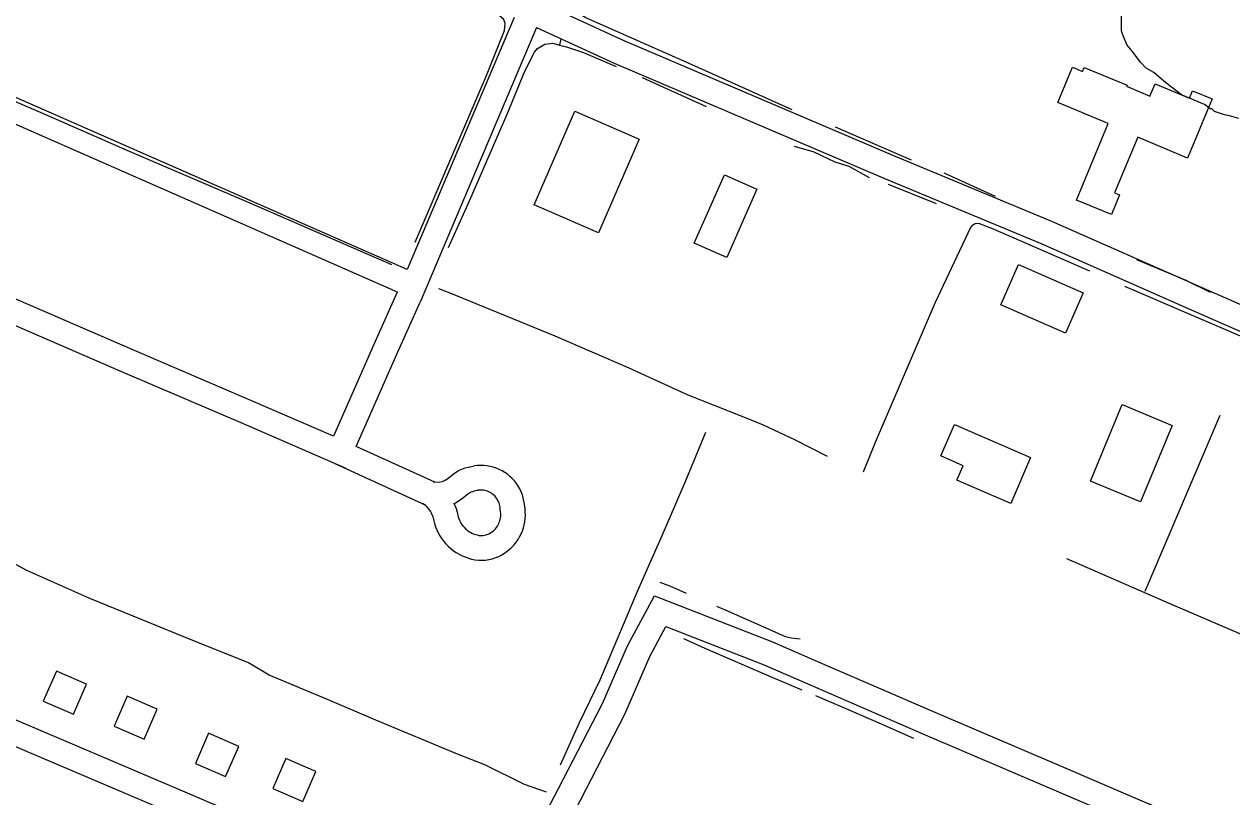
# Model space of a CAD drawing. Extents: x 3297716 to 3335574, y 688621 to 713991.
# Drawn here: x 3312995 to 3314468, y 695904 to 696845 of the extents above; entities that cross this region are included whole.
import ezdxf

# ---------------------------------------------------------------- set-up
doc = ezdxf.new("R2010")
doc.units = 0
for name, color, linetype in [('V-BLDG-OTLN', 7, 'Continuous'), ('V-ROAD-CNTR', 7, 'Continuous'), ('V-SITE-VEGE', 7, 'Continuous'), ('V-TOPO-SHOR', 7, 'Continuous')]:
    doc.layers.add(name, color=color, linetype=linetype)

msp = doc.modelspace()

# ---------------------------------------------------------------- linework, layer by layer
at = {"layer": 'V-BLDG-OTLN'}
for points in [[(3314320.8, 696612.8), (3314278.1, 696630.6), (3314316.9, 696723.7), (3314255.3, 696749.4), (3314273.2, 696792.4), (3314285.7, 696787.2), (3314287.7, 696792.2), (3314339.8, 696770.5), (3314339.3, 696769.2), (3314367.8, 696757.3), (3314374, 696772), (3314415.9, 696754.6), (3314419.7, 696763.7), (3314443.6, 696753.8), (3314413.5, 696681.7), (3314352.9, 696707), (3314324.7, 696639.3), (3314330.8, 696636.8)], [(3313695.5, 696590.6), (3313617.2, 696624.6), (3313666.7, 696738.9), (3313745, 696704.9)], [(3313812.3, 696577.9), (3313849, 696661.4), (3313888.6, 696643.9), (3313851.8, 696560.5)], [(3314185.8, 696503.1), (3314207.4, 696552.2), (3314286.5, 696517.4), (3314264.9, 696468.3)], [(3314295.2, 696288.1), (3314334, 696381.4), (3314394.9, 696356), (3314356.1, 696262.8)], [(3314222.3, 696316.9), (3314198.1, 696260.9), (3314132.5, 696289.2), (3314140.2, 696307), (3314112.9, 696318.9), (3314129.4, 696357.1)], [(3313018.7, 696020.2), (3313055.4, 696004.2), (3313071.3, 696040.9), (3313034.7, 696056.9)], [(3313105, 695989.8), (3313141.7, 695973.8), (3313157.6, 696010.5), (3313121, 696026.4)], [(3313204.3, 695944.4), (3313241, 695928.5), (3313256.9, 695965.1), (3313220.3, 695981.1)], [(3313298.4, 695913.8), (3313335.1, 695897.9), (3313351.1, 695934.5), (3313314.4, 695950.5)]]:
    msp.add_lwpolyline(points, close=True, dxfattribs=at)
at = {"layer": 'V-ROAD-CNTR'}
for p, q in [((3313399.8, 696330.8), (3313495.6, 696287.2)), ((3313374, 696309.5), (3313485, 696259))]:
    msp.add_line(p, q, dxfattribs=at)
for points in [[(3313592.6, 696853.1), (3313462.4, 696545.9), (3312918.3, 696784.9), (3312390.4, 697006.9), (3311944.9, 697196.8), (3311503, 697402), (3311220, 697529.6)], [(3313450.4, 696518.5), (3312906.5, 696757.3), (3312378.7, 696979.3), (3311932.7, 697169.4), (3311490.5, 697374.7), (3311207.7, 697502.3)], [(3309819.2, 697327.7), (3310142.4, 697184.6), (3310711.3, 696938.4), (3311150.7, 696749.6), (3311652.4, 696538), (3311780.9, 696483.2), (3312584.5, 696135), (3313185, 695879.7), (3313633.3, 695687.2), (3314066.5, 695496.4), (3314102.7, 695478.9), (3314126.9, 695467), (3314166.3, 695452), (3314223.2, 695447.1), (3314261.5, 695453.7), (3314301.7, 695477.1), (3314345, 695492.7), (3314391.7, 695494.3), (3314421.9, 695491), (3314473.3, 695480.4), (3314495.3, 695469.4), (3314577.8, 695432.6)], [(3313631.6, 696868.3), (3313726.6, 696824.9), (3314055, 696684.8), (3314247.8, 696604.9), (3314430, 696524.3), (3314708.9, 696402.4), (3314843.1, 696346.9), (3314879, 696330.3), (3314919.7, 696304.6), (3315036.8, 696253), (3315081.1, 696225.7)], [(3313619.9, 696840.7), (3313478.2, 696506.2)], [(3313619.9, 696840.7), (3313714.5, 696797.5), (3314043.3, 696657.1), (3314236, 696577.4), (3314418, 696496.8), (3314697.2, 696374.8), (3314831.1, 696319.4), (3314864.7, 696303.9), (3314905.6, 696278), (3315022.8, 696226.4), (3315065.3, 696200.2)], [(3313450.2, 696518.2), (3313421.8, 696454.6), (3313372.5, 696342.9), (3313274.5, 696385.4), (3313126.9, 696448.4), (3312960.5, 696520.4), (3312874.1, 696555), (3312781.2, 696597.4), (3312662.6, 696648.3), (3312537.5, 696703.4), (3312409.8, 696757.5), (3312267.4, 696819.8)], [(3313388, 696303.5), (3313262.6, 696357.9), (3313115.1, 696420.9), (3312948.9, 696492.7), (3312876.5, 696521.7)], [(3313477.6, 696506), (3313449.2, 696442.4), (3313399.6, 696329.9)], [(3313481.4, 696261.4), (3313483.8, 696259.3), (3313485.7, 696257.4), (3313487.5, 696255.4), (3313489.1, 696253.3), (3313490.7, 696251.1), (3313491.7, 696249.4), (3313493.6, 696244.8), (3313494.1, 696242.9), (3313495.5, 696236.7), (3313496.9, 696232.6), (3313498.4, 696228.7), (3313500.2, 696225.1), (3313502.2, 696221.5), (3313504.4, 696218.1), (3313506.9, 696214.8), (3313509.5, 696211.7), (3313512.4, 696208.8), (3313515.5, 696206.1), (3313518.7, 696203.5), (3313522.1, 696201.2), (3313525.6, 696199.2), (3313529.3, 696197.3), (3313533, 696195.8), (3313536.9, 696194.4), (3313540.9, 696193.3), (3313544.9, 696192.5), (3313549.6, 696191.9), (3313557.9, 696192.1), (3313566, 696193.5), (3313570.4, 696195), (3313574, 696196.6), (3313577.5, 696198.4), (3313580.9, 696200.4), (3313584.1, 696202.7), (3313587.1, 696205.2), (3313590, 696207.8), (3313592.7, 696210.7), (3313595.1, 696213.8), (3313597.4, 696217), (3313599.4, 696220.4), (3313601.2, 696223.9), (3313602.7, 696227.5), (3313604, 696231.2), (3313605, 696235), (3313605.7, 696238.8), (3313606.2, 696242.7), (3313606.4, 696246.7), (3313606.3, 696250.6), (3313606, 696254.5), (3313605.6, 696257.3), (3313605.3, 696260.1), (3313604.7, 696264), (3313603.8, 696267.8), (3313602.7, 696271.5), (3313601.3, 696275.2), (3313599.6, 696278.7), (3313597.6, 696282.1), (3313595.4, 696285.3), (3313593, 696288.4), (3313590.4, 696291.3), (3313587.5, 696294), (3313584.5, 696296.5), (3313581.3, 696298.7), (3313577.9, 696300.7), (3313574.4, 696302.5), (3313570.8, 696304), (3313567.1, 696305.2), (3313563.3, 696306.2), (3313559.5, 696306.8), (3313555.6, 696307.2), (3313551.7, 696307.3), (3313547.7, 696307.2), (3313544.4, 696306.8)], [(3313493.9, 696287.5), (3313501.1, 696287.1), (3313504.8, 696287.7), (3313507.9, 696288.9), (3313512, 696291.4), (3313518.3, 696296.7), (3313524.8, 696301), (3313529.1, 696302.9), (3313532.9, 696304.3), (3313536.7, 696305.4), (3313540.6, 696306.2), (3313544.1, 696306.7)], [(3313519, 696261), (3313521.3, 696261.9), (3313529.5, 696266.9), (3313536.2, 696272.6), (3313539.3, 696274.6), (3313540.4, 696275.1), (3313542.2, 696275.7), (3313544, 696276.3), (3313545.9, 696276.7), (3313548.3, 696277)], [(3313519.2, 696261.5), (3313521.9, 696254.7), (3313523.2, 696250.4), (3313524.5, 696244.6), (3313525.1, 696242.8), (3313525.9, 696240.8), (3313526.8, 696238.9), (3313527.8, 696237.1), (3313529, 696235.3), (3313530.2, 696233.6), (3313531.6, 696232), (3313533.1, 696230.5), (3313534.7, 696229.1), (3313536.4, 696227.8), (3313538.1, 696226.6), (3313539.9, 696225.6), (3313541.8, 696224.6), (3313543.8, 696223.8), (3313545.8, 696223.1), (3313547.8, 696222.6), (3313549.9, 696222.1), (3313551.3, 696221.9), (3313555, 696222), (3313558.5, 696222.6), (3313559.5, 696223), (3313561.2, 696223.7), (3313562.8, 696224.5), (3313564.4, 696225.5), (3313565.9, 696226.6), (3313567.4, 696227.7), (3313568.7, 696229), (3313569.9, 696230.3), (3313571.1, 696231.8), (3313572.2, 696233.3), (3313573.1, 696234.9), (3313573.9, 696236.5), (3313574.6, 696238.2), (3313575.3, 696240), (3313575.7, 696241.7), (3313576.1, 696243.5), (3313576.3, 696245.4), (3313576.4, 696247.2), (3313576.4, 696249), (3313576.2, 696250.9), (3313575.8, 696253.8), (3313575.5, 696256.6), (3313575.3, 696258.3), (3313574.9, 696259.9), (3313574.4, 696261.6), (3313573.7, 696263.2), (3313573, 696264.7), (3313572.1, 696266.2), (3313571.2, 696267.6), (3313570.1, 696269), (3313569, 696270.3), (3313567.7, 696271.5), (3313566.4, 696272.5), (3313565, 696273.5), (3313563.5, 696274.4), (3313561.9, 696275.2), (3313560.4, 696275.8), (3313558.7, 696276.4), (3313557.1, 696276.8), (3313555.4, 696277.1), (3313553.6, 696277.3), (3313551.9, 696277.3), (3313550.2, 696277.2), (3313548, 696277)], [(3313574.1, 695743), (3313603.8, 695818.6), (3313627.8, 695877.4), (3313646.9, 695913.6), (3313700.4, 696017.2), (3313730.9, 696087.5), (3313763.6, 696148.6), (3313907.5, 696092.6), (3313962.6, 696068.7), (3314102.6, 696008), (3314259.7, 695940.9), (3314444.9, 695861.6), (3314580.7, 695802.8)], [(3312702.5, 696117.5), (3313196.8, 695907.2), (3313574.9, 695744.9)], [(3313602.1, 695732.1), (3313631.7, 695807.5), (3313655, 695864.7), (3313673.5, 695899.7), (3313727.6, 696004.4), (3313757.9, 696074.4), (3313777.5, 696111), (3313896.1, 696064.8), (3313950.7, 696041.2), (3314090.7, 695980.5), (3314247.9, 695913.3), (3314433, 695834.1), (3314568.8, 695775.3)]]:
    msp.add_lwpolyline(points, dxfattribs=at)
at = {"layer": 'V-SITE-VEGE'}
for p, q in [((3314332.9, 696836.8), (3314333.3, 696876)), ((3314334.9, 696830.6), (3314332.9, 696836.8)), ((3314339.9, 696819.2), (3314334.9, 696830.6)), ((3314346, 696811.9), (3314339.9, 696819.2)), ((3314356.2, 696798.4), (3314346, 696811.9)), ((3314363.3, 696791.1), (3314356.2, 696798.4)), ((3314372.6, 696785.8), (3314363.3, 696791.1)), ((3314384.8, 696775.4), (3314372.6, 696785.8)), ((3314394, 696768), (3314384.8, 696775.4)), ((3314406.3, 696758.6), (3314394, 696768)), ((3314434.1, 696746.9), (3314406.3, 696758.6)), ((3314441.2, 696741.7), (3314434.1, 696746.9)), ((3314443.3, 696741.7), (3314441.2, 696741.7)), ((3314446.3, 696738.6), (3314443.3, 696741.7)), ((3314458.7, 696734.3), (3314446.3, 696738.6)), ((3314464.9, 696733.2), (3314458.7, 696734.3)), ((3314476.2, 696730), (3314464.9, 696733.2))]:
    msp.add_line(p, q, dxfattribs=at)
at = {"layer": 'V-TOPO-SHOR'}
for p, q in [((3313649.7, 696826.9), (3313648.1, 696819.4)), ((3313748.9, 696780), (3313826.9, 696744.4)), ((3314077, 696679), (3313984.5, 696719.3)), ((3314116.3, 696663.8), (3314179, 696635.5)), ((3314107.4, 696625.8), (3314049.1, 696649.4)), ((3314361.9, 696154.2), (3314453.5, 696368.6))]:
    msp.add_line(p, q, dxfattribs=at)
for points in [[(3311989.7, 697289.3), (3311957.1, 697212.7), (3311950.8, 697196.1), (3311956.3, 697193.9), (3311991.6, 697180.5), (3312094.7, 697134.6), (3312195.7, 697093.4), (3312254.8, 697070.3), (3312267.8, 697062.9), (3312323.7, 697037.3), (3312418.5, 696997.7), (3312482.8, 696968.9), (3312562.5, 696933.6), (3312667.7, 696889.7), (3312781.2, 696838), (3312914.3, 696780.8), (3313017.9, 696736.4), (3313120.7, 696691.5), (3313271.5, 696626.9), (3313387, 696576.6), (3313443, 696552.1)], [(3313471.9, 696579.2), (3313558.8, 696782.4), (3313581, 696837), (3313581.7, 696845.6), (3313580.1, 696850.7), (3313575, 696854.9), (3313483.3, 696897.4), (3313355.8, 696949.2)], [(3313931.8, 696740.5), (3313809.6, 696795.2), (3313679.9, 696852.7), (3313666.9, 696860.4), (3313660.7, 696856)], [(3313512.5, 696572.6), (3313538.4, 696629.5), (3313584.3, 696735.2), (3313605.8, 696787.5), (3313617.5, 696810.8), (3313621.2, 696815), (3313630.1, 696820.6), (3313640, 696821.5), (3313648.1, 696819.4), (3313656.6, 696817.2), (3313677.3, 696810.2), (3313717.1, 696793.1)], [(3313934.1, 696696.4), (3313958.1, 696689.4), (3313983.5, 696677.1), (3314000.6, 696671.7), (3314025.5, 696657.9)], [(3314294.6, 696543.8), (3314177, 696595.3), (3314159.2, 696602), (3314154.7, 696601.7), (3314150.5, 696599), (3314149.1, 696597.3), (3314106.1, 696505.9), (3314032.7, 696335.1), (3314018.2, 696299.2)], [(3314351.2, 696558.3), (3314411.4, 696532.8), (3314441.2, 696518.4)], [(3313974.6, 696318.3), (3313935, 696338.7), (3313896.6, 696356.4), (3313870.7, 696367.1), (3313804.9, 696392.8), (3313732.9, 696425.9), (3313642.8, 696464.9), (3313512.7, 696517.9), (3313501, 696522.3)], [(3314818.1, 696312.6), (3314670.9, 696378.6), (3314500.8, 696455.1), (3314337, 696525.4)], [(3313825.8, 696347.6), (3313800.8, 696286.5), (3313771.4, 696218.8), (3313743.1, 696154.5), (3313697.1, 696045.7), (3313672, 695993.6), (3313648.8, 695942.2)], [(3313632, 695909.4), (3313605.4, 695918.8), (3313556.9, 695942.8), (3313523.8, 695955.5), (3313424.1, 695996.9), (3313365.2, 696022.3), (3313293.9, 696051.8), (3313268.7, 696067), (3313203.2, 696093.1), (3313075.6, 696145.3), (3312998.6, 696179.4), (3312979.8, 696189.3), (3312968.8, 696194), (3312948.7, 696199.4), (3312900.1, 696218.9), (3312778.7, 696271.6)], [(3314629.9, 696036.4), (3314583.7, 696055.2), (3314485.2, 696098.9), (3314393.3, 696138.4), (3314316.9, 696171.8), (3314266.5, 696193.4)], [(3313802.9, 696151.3), (3313783.6, 696159.8), (3313770.5, 696164.8)], [(3313941.3, 696095.8), (3313930.6, 696096.8), (3313923.5, 696098.7), (3313907.1, 696106), (3313853.8, 696129.4), (3313839.8, 696135.4)], [(3313943.8, 696033.7), (3313903.5, 696050.8), (3313868, 696066), (3313825.6, 696084.2), (3313799.7, 696096.3)], [(3314080.1, 695974.6), (3314040.7, 695992), (3313994.7, 696011.9), (3313960.5, 696026.6)]]:
    msp.add_lwpolyline(points, dxfattribs=at)

doc.saveas('drawing.dxf')
